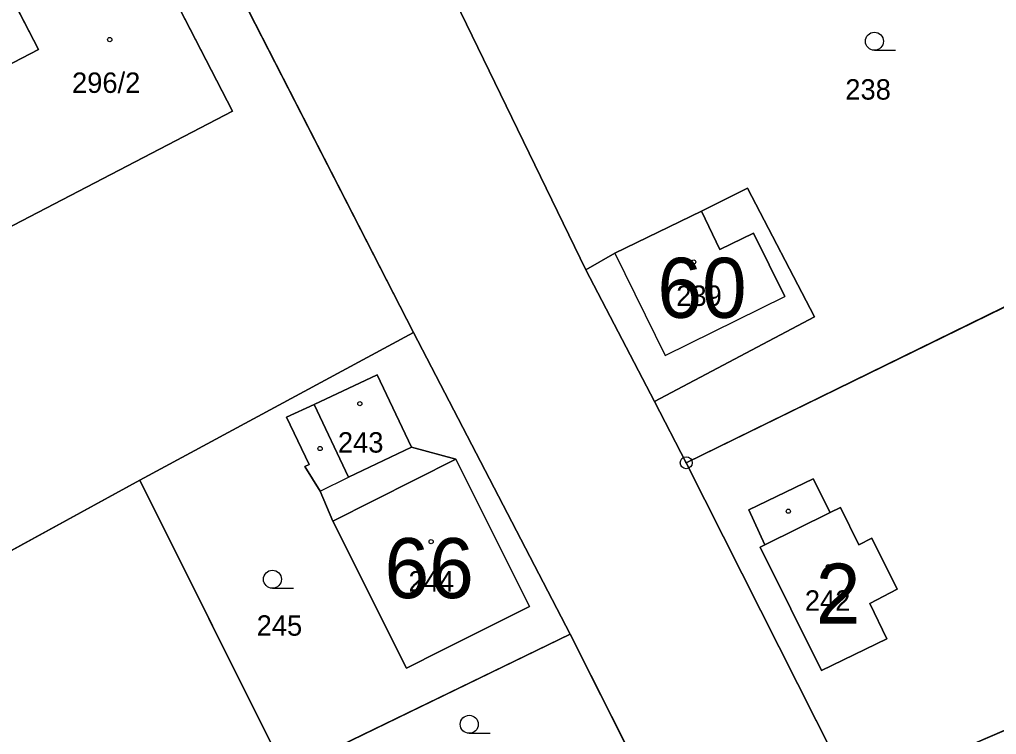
# Model space of a CAD drawing. Extents: x -689422 to -685210, y -987725 to -982160.
# Drawn here: x -686258.7 to -686177.3, y -986798.7 to -986739.2 of the extents above; entities that cross this region are included whole.
import ezdxf

# ---------------------------------------------------------------- set-up
doc = ezdxf.new("R2010")
doc.units = 0
for name, color, linetype in [('KN_Budovy', 7, 'Continuous'), ('KN_Budovy_cisla_domovni', 7, 'Continuous'), ('KN_Hranice_parcel', 7, 'Continuous'), ('KN_Hranice_parcel_vnitrni_kresba', 7, 'Continuous'), ('KN_Parcelni cisla', 7, 'Continuous'), ('KN_Polygon parcely', 7, 'Continuous'), ('KN_POZEMKY_ORNA PUDA', 7, 'Continuous'), ('KN_POZEMKY_OSTATNI PLOCHA', 7, 'Continuous'), ('KN_POZEMKY_TTP', 7, 'Continuous'), ('KN_POZEMKY_ZAHRADA', 7, 'Continuous'), ('KN_POZEMKY_ZASTAVENA PLOCHA', 7, 'Continuous'), ('KN_VYUZITI_16_ostatni plocha_silnice', 7, 'Continuous'), ('KN_Značky bodu BP', 7, 'Continuous'), ('KN_Značky budov', 7, 'Continuous'), ('KN_Značky kultur', 7, 'Continuous')]:
    doc.layers.add(name, color=color, linetype=linetype)

msp = doc.modelspace()

# ---------------------------------------------------------------- linework, layer by layer
at = {"layer": 'KN_Budovy'}
for points in [[(-686269.96, -986716.79), (-686257.1, -986741.65), (-686280.24, -986753.69), (-686274.73, -986764.37), (-686240.92, -986746.8), (-686259.26, -986711.28)], [(-686209.08, -986758.63), (-686204.9, -986767.14), (-686194.92, -986762.24), (-686197.54, -986756.95), (-686200.33, -986758.32), (-686201.87, -986755.12)], [(-686234.12, -986771.21), (-686231.26, -986777.27), (-686226.02, -986774.78), (-686228.89, -986768.76)], [(-686232.57, -986780.93), (-686226.44, -986793.18), (-686223.53, -986791.72), (-686216.2, -986788.05), (-686219.91, -986780.6), (-686222.33, -986775.77)], [(-686196.58, -986782.91), (-686196.97, -986783.11), (-686191.88, -986793.39), (-686186.43, -986790.74), (-686187.86, -986787.79), (-686185.56, -986786.61), (-686187.67, -986782.35), (-686188.77, -986782.9), (-686190.3, -986779.81), (-686191.16, -986780.23)]]:
    msp.add_lwpolyline(points, close=True, dxfattribs=at)
at = {"layer": 'KN_Hranice_parcel'}
for p, q in [((-686273.39, -986672.53), (-686225.85, -986765.23)), ((-686211.49, -986760), (-686222.38, -986737.6)), ((-686203.14, -986776.07), (-686165.68, -986757.74)), ((-686205.78, -986770.98), (-686211.49, -986760)), ((-686225.85, -986765.23), (-686248.65, -986777.52)), ((-686225.85, -986765.23), (-686212.82, -986790.36)), ((-686203.14, -986776.07), (-686205.78, -986770.98)), ((-686189.17, -986803.75), (-686203.14, -986776.07)), ((-686248.65, -986777.52), (-686305.13, -986808.42)), ((-686248.65, -986777.52), (-686236.51, -986801.84)), ((-686189.17, -986803.75), (-686156.65, -986789.79)), ((-686236.51, -986801.84), (-686212.82, -986790.36)), ((-686212.82, -986790.36), (-686200.72, -986814.32))]:
    msp.add_line(p, q, dxfattribs=at)
for points in [[(-686240.92, -986746.8), (-686274.73, -986764.37), (-686280.24, -986753.69), (-686257.1, -986741.65), (-686269.96, -986716.79), (-686259.26, -986711.28), (-686240.92, -986746.8)], [(-686201.87, -986755.12), (-686198.03, -986753.21), (-686192.46, -986763.92), (-686205.78, -986770.98)], [(-686211.49, -986760), (-686209.08, -986758.63), (-686201.87, -986755.12)], [(-686226.02, -986774.78), (-686228.89, -986768.76), (-686234.12, -986771.21)], [(-686234.12, -986771.21), (-686236.43, -986772.29), (-686234.54, -986776.22), (-686234.92, -986776.4), (-686233.64, -986778.44), (-686232.57, -986780.93), (-686226.44, -986793.18), (-686223.53, -986791.72), (-686216.2, -986788.05), (-686219.91, -986780.6), (-686222.33, -986775.77), (-686226.02, -986774.78)], [(-686234.12, -986771.21), (-686231.26, -986777.27), (-686226.02, -986774.78)], [(-686185.56, -986786.61), (-686187.67, -986782.35), (-686188.77, -986782.9), (-686190.3, -986779.81), (-686191.16, -986780.23), (-686192.56, -986777.41), (-686197.93, -986780), (-686196.58, -986782.91), (-686196.97, -986783.11), (-686191.88, -986793.39), (-686186.43, -986790.74), (-686187.86, -986787.79), (-686185.56, -986786.61)]]:
    msp.add_lwpolyline(points, dxfattribs=at)
at = {"layer": 'KN_Hranice_parcel_vnitrni_kresba'}
for p, q in [((-686201.87, -986755.12), (-686200.33, -986758.32)), ((-686200.33, -986758.32), (-686197.54, -986756.95)), ((-686197.54, -986756.95), (-686194.92, -986762.24)), ((-686209.08, -986758.63), (-686204.9, -986767.14)), ((-686204.9, -986767.14), (-686194.92, -986762.24)), ((-686232.57, -986780.93), (-686222.33, -986775.77)), ((-686233.64, -986778.44), (-686231.26, -986777.27)), ((-686196.58, -986782.91), (-686191.16, -986780.23))]:
    msp.add_line(p, q, dxfattribs=at)
at = {"layer": 'KN_Polygon parcely'}
for points in [[(-686225.85, -986765.23), (-686273.39, -986672.53), (-686298.36, -986758.45), (-686311.89, -986798.09), (-686313.98, -986803.35), (-686306.71, -986809.28), (-686305.13, -986808.42), (-686248.65, -986777.52)], [(-686240.92, -986746.8), (-686274.73, -986764.37), (-686280.24, -986753.69), (-686257.1, -986741.65), (-686269.96, -986716.79), (-686259.26, -986711.28)], [(-686240.92, -986746.8), (-686259.26, -986711.28), (-686269.96, -986716.79), (-686257.1, -986741.65), (-686280.24, -986753.69), (-686274.73, -986764.37)], [(-686192.46, -986763.92), (-686205.78, -986770.98), (-686203.14, -986776.07), (-686165.68, -986757.74), (-686177.3, -986715.97), (-686197.66, -986725.63), (-686222.38, -986737.6), (-686211.49, -986760), (-686209.08, -986758.63), (-686201.87, -986755.12), (-686198.03, -986753.21)], [(-686205.78, -986770.98), (-686192.46, -986763.92), (-686198.03, -986753.21), (-686201.87, -986755.12), (-686209.08, -986758.63), (-686211.49, -986760)], [(-686156.65, -986789.79), (-686165.68, -986757.74), (-686203.14, -986776.07), (-686189.17, -986803.75)], [(-686248.65, -986777.52), (-686236.51, -986801.84), (-686212.82, -986790.36), (-686225.85, -986765.23)], [(-686234.12, -986771.21), (-686228.89, -986768.76), (-686226.02, -986774.78), (-686222.33, -986775.77), (-686219.91, -986780.6), (-686216.2, -986788.05), (-686223.53, -986791.72), (-686226.44, -986793.18), (-686232.57, -986780.93), (-686233.64, -986778.44), (-686234.92, -986776.4), (-686234.54, -986776.22), (-686236.43, -986772.29)], [(-686231.26, -986777.27), (-686226.02, -986774.78), (-686228.89, -986768.76), (-686234.12, -986771.21)], [(-686233.64, -986778.44), (-686232.57, -986780.93), (-686226.44, -986793.18), (-686223.53, -986791.72), (-686216.2, -986788.05), (-686219.91, -986780.6), (-686222.33, -986775.77), (-686226.02, -986774.78), (-686231.26, -986777.27), (-686234.12, -986771.21), (-686236.43, -986772.29), (-686234.54, -986776.22), (-686234.92, -986776.4)], [(-686305.13, -986808.42), (-686289.44, -986820.47), (-686236.51, -986801.84), (-686248.65, -986777.52)], [(-686185.56, -986786.61), (-686187.67, -986782.35), (-686188.77, -986782.9), (-686190.3, -986779.81), (-686191.16, -986780.23), (-686192.56, -986777.41), (-686197.93, -986780), (-686196.58, -986782.91), (-686196.97, -986783.11), (-686191.88, -986793.39), (-686186.43, -986790.74), (-686187.86, -986787.79)], [(-686185.56, -986786.61), (-686187.86, -986787.79), (-686186.43, -986790.74), (-686191.88, -986793.39), (-686196.97, -986783.11), (-686196.58, -986782.91), (-686197.93, -986780), (-686192.56, -986777.41), (-686191.16, -986780.23), (-686190.3, -986779.81), (-686188.77, -986782.9), (-686187.67, -986782.35)], [(-686179.04, -986823.83), (-686150.96, -986809.98), (-686156.65, -986789.79), (-686189.17, -986803.75)], [(-686224.06, -986825.97), (-686200.72, -986814.32), (-686212.82, -986790.36), (-686236.51, -986801.84)]]:
    msp.add_lwpolyline(points, close=True, dxfattribs=at)
for points in [[(-686273.39, -986672.53), (-686225.85, -986765.23), (-686212.82, -986790.36), (-686200.72, -986814.32), (-686187.72, -986838.63), (-686180.55, -986852.84), (-686145.83, -986921.68), (-686144.48, -986924.34), (-686138.5, -986934.44), (-686138.06, -986934.78), (-686135.61, -986934.59), (-686135.15, -986935.54), (-686134.92, -986936), (-686135.8, -986937.07), (-686133.77, -986942.08), (-686123.87, -986963.11), (-686117.98, -986979.94), (-686115.5, -986986.88), (-686115.2, -986987.3), (-686107.22, -987009.14)], [(-686130.58, -986921.33), (-686139.49, -986903.53), (-686142.66, -986897.18), (-686150.61, -986881.24), (-686161.79, -986859.07), (-686165.55, -986851.39), (-686173.2, -986835.76), (-686174.9, -986831.9), (-686179.04, -986823.83), (-686189.17, -986803.75), (-686203.14, -986776.07), (-686205.78, -986770.98), (-686211.49, -986760), (-686222.38, -986737.6), (-686233.3, -986715.89)]]:
    msp.add_lwpolyline(points, dxfattribs=at)
at = {"layer": 'KN_POZEMKY_ORNA PUDA'}
for p, q in [((-686305.13, -986808.42), (-686248.65, -986777.52)), ((-686248.65, -986777.52), (-686236.51, -986801.84))]:
    msp.add_line(p, q, dxfattribs=at)
at = {"layer": 'KN_POZEMKY_OSTATNI PLOCHA'}
for p, q in [((-686225.85, -986765.23), (-686273.39, -986672.53)), ((-686222.38, -986737.6), (-686211.49, -986760)), ((-686211.49, -986760), (-686205.78, -986770.98)), ((-686212.82, -986790.36), (-686225.85, -986765.23)), ((-686205.78, -986770.98), (-686203.14, -986776.07)), ((-686203.14, -986776.07), (-686189.17, -986803.75)), ((-686200.72, -986814.32), (-686212.82, -986790.36))]:
    msp.add_line(p, q, dxfattribs=at)
at = {"layer": 'KN_POZEMKY_TTP'}
for p, q in [((-686273.39, -986672.53), (-686225.85, -986765.23)), ((-686240.92, -986746.8), (-686259.26, -986711.28)), ((-686269.96, -986716.79), (-686257.1, -986741.65)), ((-686257.1, -986741.65), (-686280.24, -986753.69)), ((-686274.73, -986764.37), (-686240.92, -986746.8)), ((-686225.85, -986765.23), (-686248.65, -986777.52)), ((-686248.65, -986777.52), (-686305.13, -986808.42))]:
    msp.add_line(p, q, dxfattribs=at)
at = {"layer": 'KN_POZEMKY_ZAHRADA'}
for p, q in [((-686211.49, -986760), (-686222.38, -986737.6)), ((-686198.03, -986753.21), (-686201.87, -986755.12)), ((-686192.46, -986763.92), (-686198.03, -986753.21)), ((-686201.87, -986755.12), (-686209.08, -986758.63)), ((-686203.14, -986776.07), (-686165.68, -986757.74)), ((-686165.68, -986757.74), (-686203.14, -986776.07)), ((-686209.08, -986758.63), (-686211.49, -986760)), ((-686205.78, -986770.98), (-686192.46, -986763.92)), ((-686248.65, -986777.52), (-686225.85, -986765.23)), ((-686225.85, -986765.23), (-686212.82, -986790.36)), ((-686228.89, -986768.76), (-686234.12, -986771.21)), ((-686226.02, -986774.78), (-686228.89, -986768.76)), ((-686234.12, -986771.21), (-686236.43, -986772.29)), ((-686203.14, -986776.07), (-686205.78, -986770.98)), ((-686236.43, -986772.29), (-686234.54, -986776.22)), ((-686222.33, -986775.77), (-686226.02, -986774.78)), ((-686234.54, -986776.22), (-686234.92, -986776.4)), ((-686234.92, -986776.4), (-686233.64, -986778.44)), ((-686219.91, -986780.6), (-686222.33, -986775.77)), ((-686189.17, -986803.75), (-686203.14, -986776.07)), ((-686236.51, -986801.84), (-686248.65, -986777.52)), ((-686192.56, -986777.41), (-686197.93, -986780)), ((-686191.16, -986780.23), (-686192.56, -986777.41)), ((-686233.64, -986778.44), (-686232.57, -986780.93)), ((-686197.93, -986780), (-686196.58, -986782.91)), ((-686190.3, -986779.81), (-686191.16, -986780.23)), ((-686188.77, -986782.9), (-686190.3, -986779.81)), ((-686232.57, -986780.93), (-686226.44, -986793.18)), ((-686216.2, -986788.05), (-686219.91, -986780.6)), ((-686196.58, -986782.91), (-686196.97, -986783.11)), ((-686187.67, -986782.35), (-686188.77, -986782.9)), ((-686185.56, -986786.61), (-686187.67, -986782.35)), ((-686196.97, -986783.11), (-686191.88, -986793.39)), ((-686187.86, -986787.79), (-686185.56, -986786.61)), ((-686186.43, -986790.74), (-686187.86, -986787.79)), ((-686223.53, -986791.72), (-686216.2, -986788.05)), ((-686156.65, -986789.79), (-686189.17, -986803.75)), ((-686189.17, -986803.75), (-686156.65, -986789.79)), ((-686212.82, -986790.36), (-686236.51, -986801.84)), ((-686236.51, -986801.84), (-686212.82, -986790.36)), ((-686212.82, -986790.36), (-686200.72, -986814.32)), ((-686191.88, -986793.39), (-686186.43, -986790.74)), ((-686226.44, -986793.18), (-686223.53, -986791.72))]:
    msp.add_line(p, q, dxfattribs=at)
at = {"layer": 'KN_POZEMKY_ZASTAVENA PLOCHA'}
for p, q in [((-686259.26, -986711.28), (-686240.92, -986746.8)), ((-686257.1, -986741.65), (-686269.96, -986716.79)), ((-686280.24, -986753.69), (-686257.1, -986741.65)), ((-686240.92, -986746.8), (-686274.73, -986764.37)), ((-686201.87, -986755.12), (-686198.03, -986753.21)), ((-686198.03, -986753.21), (-686192.46, -986763.92)), ((-686209.08, -986758.63), (-686201.87, -986755.12)), ((-686211.49, -986760), (-686209.08, -986758.63)), ((-686205.78, -986770.98), (-686211.49, -986760)), ((-686192.46, -986763.92), (-686205.78, -986770.98)), ((-686234.12, -986771.21), (-686228.89, -986768.76)), ((-686228.89, -986768.76), (-686226.02, -986774.78)), ((-686236.43, -986772.29), (-686234.12, -986771.21)), ((-686234.12, -986771.21), (-686231.26, -986777.27)), ((-686231.26, -986777.27), (-686234.12, -986771.21)), ((-686234.54, -986776.22), (-686236.43, -986772.29)), ((-686231.26, -986777.27), (-686226.02, -986774.78)), ((-686226.02, -986774.78), (-686231.26, -986777.27)), ((-686226.02, -986774.78), (-686222.33, -986775.77)), ((-686234.92, -986776.4), (-686234.54, -986776.22)), ((-686233.64, -986778.44), (-686234.92, -986776.4)), ((-686222.33, -986775.77), (-686219.91, -986780.6)), ((-686197.93, -986780), (-686192.56, -986777.41)), ((-686192.56, -986777.41), (-686191.16, -986780.23)), ((-686232.57, -986780.93), (-686233.64, -986778.44)), ((-686196.58, -986782.91), (-686197.93, -986780)), ((-686191.16, -986780.23), (-686190.3, -986779.81)), ((-686190.3, -986779.81), (-686188.77, -986782.9)), ((-686226.44, -986793.18), (-686232.57, -986780.93)), ((-686219.91, -986780.6), (-686216.2, -986788.05)), ((-686196.97, -986783.11), (-686196.58, -986782.91)), ((-686188.77, -986782.9), (-686187.67, -986782.35)), ((-686187.67, -986782.35), (-686185.56, -986786.61)), ((-686191.88, -986793.39), (-686196.97, -986783.11)), ((-686185.56, -986786.61), (-686187.86, -986787.79)), ((-686187.86, -986787.79), (-686186.43, -986790.74)), ((-686216.2, -986788.05), (-686223.53, -986791.72)), ((-686186.43, -986790.74), (-686191.88, -986793.39)), ((-686223.53, -986791.72), (-686226.44, -986793.18))]:
    msp.add_line(p, q, dxfattribs=at)
at = {"layer": 'KN_VYUZITI_16_ostatni plocha_silnice'}
for p, q in [((-686225.85, -986765.23), (-686273.39, -986672.53)), ((-686222.38, -986737.6), (-686211.49, -986760)), ((-686211.49, -986760), (-686205.78, -986770.98)), ((-686212.82, -986790.36), (-686225.85, -986765.23)), ((-686205.78, -986770.98), (-686203.14, -986776.07)), ((-686203.14, -986776.07), (-686189.17, -986803.75)), ((-686200.72, -986814.32), (-686212.82, -986790.36))]:
    msp.add_line(p, q, dxfattribs=at)
at = {"layer": 'KN_Značky bodu BP'}
for radius in [0.5, 0.0303]:
    msp.add_circle((-686203.14, -986776.07), radius, dxfattribs=at)
at = {"layer": 'KN_Značky budov'}
for centre in [(-686251.157, -986740.829), (-686202.517, -986759.349), (-686230.327, -986771.149), (-686233.637, -986774.889), (-686194.637, -986780.109), (-686224.387, -986782.649), (-686191.297, -986784.729)]:
    msp.add_circle(centre, 0.175, dxfattribs=at)
at = {"layer": 'KN_Značky kultur'}
for p, q in [((-686187.463, -986741.72), (-686185.713, -986741.72)), ((-686237.603, -986786.53), (-686235.853, -986786.53)), ((-686221.213, -986798.61), (-686219.463, -986798.61))]:
    msp.add_line(p, q, dxfattribs=at)
for centre in [(-686187.463, -986740.97), (-686237.603, -986785.78), (-686221.213, -986797.86)]:
    msp.add_circle(centre, 0.75, dxfattribs=at)

# ---------------------------------------------------------------- texts
at = {"layer": 'KN_Budovy_cisla_domovni'}
for s, p in [('60', (-686205.544, -986764.004)), ('66', (-686228.272, -986787.349)), ('2', (-686192.345, -986789.474))]:
    msp.add_text(s, height=5, dxfattribs=at).set_placement(p)
at = {"layer": 'KN_Parcelni cisla'}
for s, p in [('296/2', (-686254.298, -986745.27)), ('238', (-686189.89, -986745.83)), ('239', (-686203.97, -986763.01)), ('243', (-686232.15, -986775.23)), ('244', (-686226.27, -986786.8)), ('242', (-686193.26, -986788.4)), ('245', (-686238.92, -986790.48))]:
    msp.add_text(s, height=1.7, dxfattribs=at).set_placement(p)

doc.saveas('drawing.dxf')
